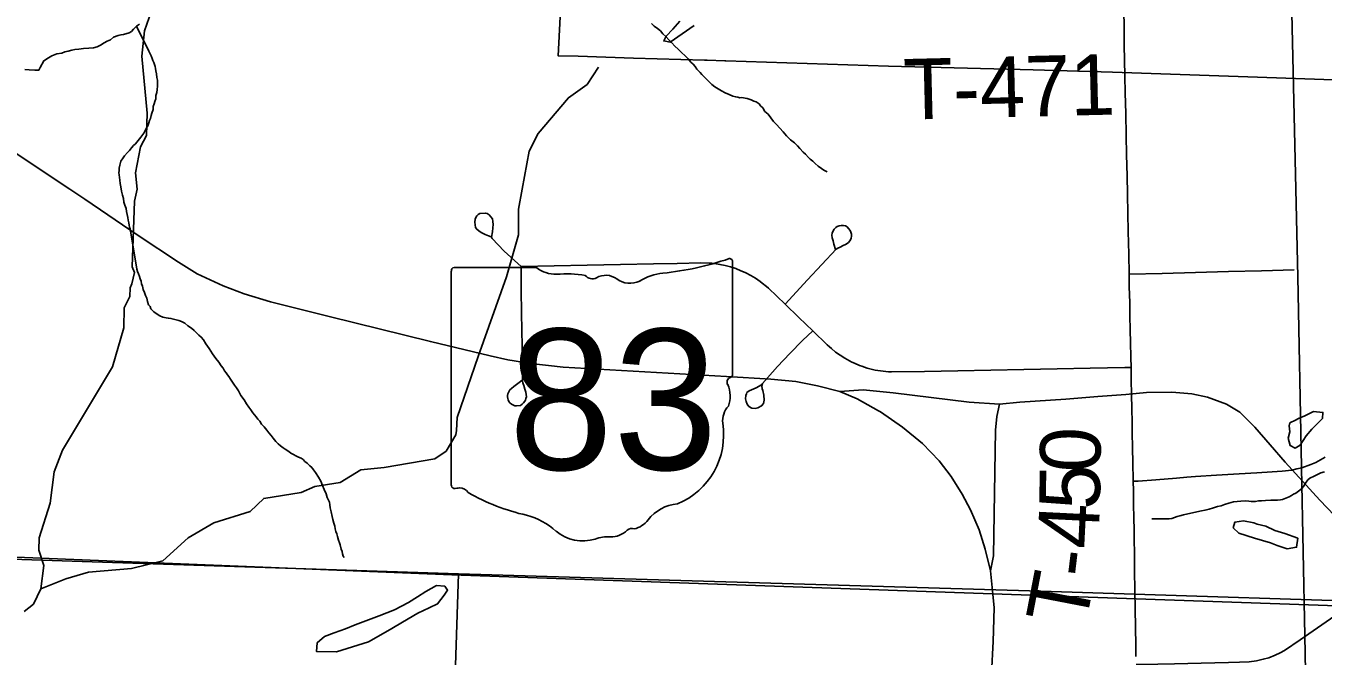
# Model space of a CAD drawing. Extents: x -6.1 to 38, y -7.7 to 22.
# Drawn here: x 5.88 to 7.096, y 14.862 to 15.452 of the extents above; entities that cross this region are included whole.
import ezdxf

# ---------------------------------------------------------------- set-up
doc = ezdxf.new("R2010")
doc.units = 0
for name, color, linetype in [('GM_X_Corporation', 7, 'Continuous'), ('GM_X_County_Road', 7, 'Continuous'), ('GM_X_Minor_Lake', 7, 'Continuous'), ('GM_X_Minor_River', 7, 'Continuous'), ('GM_X_State_Location', 7, 'Continuous'), ('GM_X_State_Route', 7, 'Continuous'), ('GM_X_State_Shield', 7, 'Continuous'), ('GM_X_Township_Road', 7, 'Continuous'), ('GM_X_Township_Road_Text', 7, 'Continuous')]:
    doc.layers.add(name, color=color, linetype=linetype)

msp = doc.modelspace()

# ---------------------------------------------------------------- linework, layer by layer
at = {"layer": 'GM_X_Corporation'}
for points in [[(8.9, 14.6872), (8.9, 19.5365), (8.7757, 19.5324), (8.7731, 19.5323), (6.9933, 19.4733), (6.9935, 19.4605), (7.0382, 16.8882), (7.0505, 16.1787), (7.0726, 15.2174), (7.076, 15.0392), (7.076, 15.0384), (7.079, 14.8809), (7.0835, 14.6468), (7.5549, 14.6573), (8.5875, 14.6803)], [(3.1922, 14.1), (8.2544, 14.1), (8.2619, 14.3519), (8.2776, 14.8781), (8.1023, 14.8838), (7.8892, 14.8906), (7.2798, 14.903), (6.7864, 14.9203), (6.2795, 14.938), (5.7475, 14.9596), (5.1898, 14.9733), (5.0967, 14.9756), (4.2806, 15), (4.2479, 15.0009), (3.2247, 15.0385), (3.2216, 14.894), (3.2082, 14.5318), (3.1936, 14.1431)], [(5.7156, 14.1), (6.2581, 14.1), (6.2858, 14.9389), (5.9422, 14.9503), (5.754, 14.9565)], [(6.2581, 14.1), (7.2536, 14.1), (7.2846, 14.9072), (7.2219, 14.9101), (6.8314, 14.9226), (6.4624, 14.9337), (6.2858, 14.9389)]]:
    msp.add_lwpolyline(points, close=True, dxfattribs=at)
for points in [[(4.9906, 14.5789), (5.7513, 14.6089), (5.7538, 14.609), (6.9239, 14.6423), (6.9241, 14.6423), (7.0835, 14.6468), (7.079, 14.8809), (7.076, 15.0384), (7.076, 15.0392), (7.0726, 15.2174), (7.0505, 16.1787), (7.0382, 16.8882)], [(7.2389, 15.3972), (7.0345, 15.4043), (6.8987, 15.409), (6.8243, 15.4111), (6.6888, 15.4147), (6.5363, 15.4197), (6.5352, 15.4196), (6.5188, 15.4202), (6.5163, 15.4202), (6.4498, 15.4223), (6.398, 15.424), (6.3791, 15.4244), (6.3938, 15.7118)], [(7.2798, 14.903), (6.7864, 14.9203), (6.2795, 14.938), (5.7475, 14.9596), (5.1898, 14.9733)]]:
    msp.add_lwpolyline(points, dxfattribs=at)
at = {"layer": 'GM_X_County_Road'}
for points in [[(6.6431, 15.1099), (6.6649, 15.1113), (6.6932, 15.1084), (6.7643, 15.0997), (6.7929, 15.0979), (6.812, 15.0997), (6.8549, 15.1025), (6.8849, 15.1051), (6.9112, 15.1069), (6.9305, 15.1089), (6.9544, 15.1093), (6.973, 15.1076), (6.9878, 15.1044), (7.0055, 15.0979), (7.0182, 15.0904), (7.0322, 15.0765), (7.0466, 15.0598), (7.0605, 15.0437), (7.093, 15.008), (7.1202, 14.9794)], [(7.0716, 15.0372), (7.0762, 15.0384), (7.0847, 15.0413), (7.0893, 15.0433), (7.0938, 15.0456), (7.0982, 15.0481)], [(6.9182, 15.0258), (6.9227, 15.0259), (6.9392, 15.027), (6.9588, 15.0286), (6.9683, 15.0295), (6.9765, 15.03), (6.9961, 15.0314), (7.0175, 15.0326), (7.034, 15.0335), (7.0485, 15.0345), (7.0578, 15.0351), (7.0668, 15.0362), (7.0716, 15.0372)], [(7.0748, 14.8771), (7.091, 14.8883), (7.1072, 14.8996)], [(6.9208, 14.8538), (6.9256, 14.854), (6.9567, 14.8546), (6.982, 14.8552), (7.0074, 14.8557), (7.0178, 14.856), (7.027, 14.8565), (7.0337, 14.8574), (7.0401, 14.8588), (7.0452, 14.8602), (7.0511, 14.8626), (7.0558, 14.8648), (7.0599, 14.8671), (7.0748, 14.8771)]]:
    msp.add_lwpolyline(points, dxfattribs=at)
at = {"layer": 'GM_X_Minor_Lake'}
for p, q in [((7.0702, 15.0829), (7.0649, 15.0803)), ((7.0425, 14.9836), (7.0344, 14.9854)), ((6.1887, 14.8912), (6.1797, 14.8873))]:
    msp.add_line(p, q, dxfattribs=at)
for points in [[(6.4931, 15.4569), (6.4867, 15.4494), (6.4803, 15.4429), (6.4781, 15.4383), (6.4841, 15.4372), (6.5067, 15.4528)], [(7.0649, 15.0803), (7.0642, 15.0776), (7.0649, 15.0719), (7.0635, 15.0659), (7.0654, 15.0591), (7.0699, 15.0568), (7.0748, 15.0595), (7.0804, 15.0682), (7.0857, 15.0746), (7.0955, 15.0845), (7.0959, 15.0902), (7.0872, 15.0909), (7.0789, 15.0871), (7.0732, 15.0845), (7.0702, 15.0829)], [(7.0344, 14.9854), (7.0312, 14.9866), (7.0214, 14.9885), (7.0134, 14.9873), (7.0119, 14.982), (7.0172, 14.9771), (7.032, 14.9722), (7.0467, 14.9681), (7.0531, 14.9654), (7.0626, 14.9624), (7.0713, 14.9639), (7.0724, 14.9723), (7.0603, 14.9768), (7.0508, 14.9794), (7.0425, 14.9836)], [(6.1797, 14.8873), (6.1691, 14.8835), (6.1601, 14.8801), (6.1533, 14.8744), (6.1526, 14.8661), (6.1714, 14.8657), (6.2012, 14.8753), (6.2129, 14.8817), (6.2231, 14.8878), (6.2333, 14.8935), (6.2476, 14.9019), (6.2582, 14.9072), (6.2661, 14.9107), (6.2721, 14.919), (6.2755, 14.9236), (6.2728, 14.9273), (6.2649, 14.9281), (6.2551, 14.9224), (6.2472, 14.9174), (6.2389, 14.9121), (6.2257, 14.9053), (6.2114, 14.8995), (6.1989, 14.895), (6.1887, 14.8912)]]:
    msp.add_lwpolyline(points, dxfattribs=at)
at = {"layer": 'GM_X_Minor_River'}
for points in [[(5.8784, 14.9037), (5.8874, 14.9106), (5.8942, 14.925), (5.8971, 14.9466), (5.8922, 14.961), (5.8925, 14.9728), (5.903, 15.005), (5.9067, 15.0346), (5.9146, 15.0547), (5.9612, 15.1328), (5.9721, 15.1696), (5.9724, 15.1882), (5.9777, 15.1988), (5.978, 15.2068), (5.9795, 15.2106), (5.9818, 15.2212), (5.9799, 15.2265), (5.982, 15.2883), (5.9846, 15.2993), (5.983, 15.3148), (5.9875, 15.3391), (5.9931, 15.3497), (5.9938, 15.3706), (5.9888, 15.424), (5.9914, 15.4479), (6.0199, 15.5294)], [(6.4665, 15.4547), (6.4692, 15.4521), (6.4723, 15.4499), (6.475, 15.4477), (6.4773, 15.445), (6.48, 15.4424), (6.4828, 15.4394), (6.4855, 15.4364), (6.4886, 15.4335), (6.4917, 15.4305), (6.4947, 15.4275), (6.4982, 15.4245), (6.5009, 15.4215), (6.5036, 15.4185), (6.5056, 15.4167), (6.5075, 15.4144), (6.5091, 15.4118), (6.5122, 15.4088), (6.5137, 15.4069), (6.5157, 15.4051), (6.523, 15.3976), (6.5261, 15.3954), (6.5292, 15.3935), (6.5322, 15.3917), (6.5357, 15.3898), (6.5395, 15.388), (6.5429, 15.3865), (6.5456, 15.3858), (6.5475, 15.3855), (6.5494, 15.3851), (6.5513, 15.3852), (6.5544, 15.3848), (6.5563, 15.3845), (6.5582, 15.3838), (6.5601, 15.383), (6.5624, 15.3819), (6.5647, 15.3812), (6.5674, 15.3794), (6.5689, 15.3775), (6.5709, 15.3756), (6.5728, 15.3722), (6.5759, 15.3696), (6.5783, 15.3663), (6.581, 15.3629), (6.5837, 15.3599), (6.5868, 15.3565), (6.5899, 15.3532), (6.593, 15.3494)], [(5.879, 15.4115), (5.8832, 15.4112), (5.8885, 15.4109), (5.8923, 15.411), (5.8934, 15.4133), (5.8971, 15.4198), (5.9012, 15.4225), (5.9046, 15.4245), (5.9091, 15.4261), (5.9137, 15.4269), (5.9167, 15.4281), (5.9197, 15.4286), (5.9231, 15.4298), (5.9261, 15.4302), (5.9299, 15.4307), (5.9341, 15.4311), (5.939, 15.4316), (5.9436, 15.432), (5.947, 15.4329), (5.95, 15.4344), (5.9534, 15.4364), (5.9564, 15.438), (5.9594, 15.4392), (5.9624, 15.4419), (5.9665, 15.4435), (5.9692, 15.4439), (5.9715, 15.4443), (5.9768, 15.4459), (5.979, 15.4471), (5.9809, 15.4494), (5.9839, 15.4522), (5.9865, 15.4541)], [(5.9839, 15.4522), (5.9953, 15.4288), (5.9965, 15.4261), (5.9977, 15.4243), (5.9985, 15.422), (5.9992, 15.4201), (6, 15.4182), (6.0008, 15.4163), (6.0012, 15.4144), (6.0017, 15.4125), (6.0021, 15.4103), (6.0025, 15.4076), (6.0029, 15.4042), (6.0034, 15.4016), (6.0034, 15.3989), (6.0035, 15.3959), (6.0032, 15.3928), (6.0028, 15.3901), (6.0021, 15.3871), (6.0018, 15.384), (6.0011, 15.3817), (6.0004, 15.3794), (5.9996, 15.3768), (5.9993, 15.3741), (5.9982, 15.3707), (5.9975, 15.3684), (5.9968, 15.3657), (5.9961, 15.3638), (5.9954, 15.3615), (5.9943, 15.3588), (5.9928, 15.3561), (5.9917, 15.3538), (5.9906, 15.3519), (5.988, 15.348), (5.9828, 15.3419), (5.9809, 15.3403), (5.9791, 15.338), (5.9772, 15.3357), (5.9753, 15.3337), (5.9727, 15.3307), (5.9713, 15.3287), (5.969, 15.3256), (5.9683, 15.3218), (5.9676, 15.3192), (5.9677, 15.3169), (5.9673, 15.3146), (5.9677, 15.3127), (5.9678, 15.3104), (5.9682, 15.3078), (5.9686, 15.3047), (5.9691, 15.3017), (5.9699, 15.2975), (5.9707, 15.2937), (5.9716, 15.2907), (5.972, 15.2873), (5.9728, 15.2843), (5.974, 15.2813), (5.9744, 15.2786), (5.9752, 15.2756), (5.9757, 15.2729), (5.9761, 15.2703), (5.9765, 15.268), (5.9769, 15.2657), (5.9774, 15.2638), (5.9778, 15.2623)], [(5.8942, 14.925), (5.9175, 14.9341), (5.9387, 14.9406), (5.9791, 14.9438), (6.0085, 14.951), (6.0322, 14.9727), (6.0564, 14.9868), (6.0903, 14.9974), (6.1031, 15.0096), (6.1382, 15.015), (6.151, 15.0207), (6.1748, 15.0245), (6.194, 15.0363), (6.2159, 15.0387), (6.2635, 15.0467), (6.274, 15.0539), (6.2831, 15.0691), (6.2838, 15.0733), (6.2845, 15.0854), (6.304, 15.1427), (6.3306, 15.2174), (6.3419, 15.2565), (6.3418, 15.2807), (6.3452, 15.2993), (6.3519, 15.335), (6.3605, 15.3517), (6.3887, 15.3851), (6.4064, 15.3976), (6.417, 15.4136)], [(6.593, 15.3494), (6.5968, 15.3457), (6.6007, 15.3427), (6.6034, 15.3401), (6.6057, 15.3375), (6.6088, 15.3341), (6.6108, 15.3322), (6.6139, 15.3292), (6.6154, 15.3274), (6.6177, 15.3255), (6.62, 15.3233), (6.6227, 15.321), (6.6258, 15.3188), (6.6281, 15.3173), (6.63, 15.3162), (6.6312, 15.3155)], [(5.9778, 15.2623), (5.9841, 15.2244), (5.9849, 15.2221), (5.9857, 15.2199), (5.9865, 15.2176), (5.9873, 15.2153), (5.9881, 15.2131), (5.9886, 15.2108), (5.9894, 15.2085), (5.9902, 15.2055), (5.9914, 15.2025), (5.9922, 15.1998), (5.9934, 15.1972), (5.9942, 15.1942), (5.995, 15.1911), (5.9965, 15.1893), (5.9973, 15.1874), (6, 15.1844), (6.0031, 15.1822), (6.0058, 15.1807), (6.0085, 15.1796), (6.0115, 15.1789), (6.0138, 15.1785), (6.0161, 15.1782), (6.0234, 15.1764), (6.026, 15.1753), (6.0291, 15.1739), (6.0318, 15.1713), (6.0353, 15.169), (6.038, 15.1668), (6.0403, 15.1646), (6.0422, 15.1627), (6.0445, 15.1608), (6.0465, 15.1582), (6.0488, 15.1545), (6.0519, 15.15), (6.0551, 15.1451), (6.0582, 15.1406), (6.0609, 15.1372), (6.0632, 15.1338), (6.0652, 15.1316), (6.0664, 15.1293), (6.0679, 15.1274), (6.0691, 15.1255), (6.0703, 15.1237), (6.0718, 15.1214), (6.0738, 15.1184), (6.0757, 15.1158), (6.0777, 15.1131), (6.0796, 15.1105), (6.0816, 15.106), (6.0847, 15.1019), (6.087, 15.0981), (6.089, 15.0951), (6.0909, 15.0925), (6.0929, 15.0898), (6.0944, 15.088), (6.096, 15.0861), (6.0976, 15.0838), (6.0995, 15.082), (6.1011, 15.0793), (6.1034, 15.0767), (6.1061, 15.0737), (6.108, 15.0711), (6.11, 15.0685), (6.1119, 15.0659), (6.1143, 15.0629), (6.1166, 15.0606), (6.1189, 15.0588), (6.1212, 15.0569), (6.1231, 15.0558), (6.1266, 15.0536), (6.1285, 15.0521), (6.1358, 15.0484), (6.1381, 15.0473), (6.14, 15.0462), (6.1416, 15.0443), (6.1439, 15.0425), (6.1462, 15.0402), (6.1481, 15.0387), (6.1497, 15.0365), (6.1516, 15.0339), (6.1544, 15.0294), (6.1567, 15.0256), (6.1583, 15.0218), (6.1599, 15.018), (6.1615, 15.0139), (6.1627, 15.0105), (6.1639, 15.0079), (6.1647, 15.006), (6.1651, 15.0037), (6.1655, 15.0007), (6.1663, 14.9969), (6.1672, 14.9927), (6.168, 14.9897), (6.1688, 14.9863), (6.1696, 14.9836), (6.17, 14.981), (6.1708, 14.9787), (6.1716, 14.9764), (6.1721, 14.9738)], [(7.0976, 15.0345), (7.0939, 15.0337), (7.0878, 15.0305), (7.0837, 15.0286), (7.0818, 15.027), (7.0796, 15.0239), (7.0778, 15.0209), (7.0763, 15.0189), (7.0744, 15.0174), (7.0707, 15.0146), (7.0684, 15.0135), (7.0665, 15.0123), (7.0643, 15.0111), (7.0612, 15.0099), (7.0582, 15.0087), (7.0563, 15.0083), (7.0533, 15.0079), (7.0472, 15.0078), (7.0423, 15.0077), (7.0385, 15.0072), (7.0355, 15.0072), (7.0328, 15.0067), (7.0309, 15.0067), (7.0286, 15.0067), (7.0264, 15.007), (7.0233, 15.0073), (7.0191, 15.0069), (7.0123, 15.0064), (7.0078, 15.0051), (7.0036, 15.0039), (7.0006, 15.0027), (6.9972, 15.0019), (6.9934, 15.0007), (6.9893, 14.9995), (6.9855, 14.9987), (6.9821, 14.9978), (6.9692, 14.995), (6.9654, 14.9941), (6.962, 14.9933), (6.9594, 14.9925), (6.9568, 14.9917), (6.9545, 14.9909), (6.9518, 14.9905), (6.948, 14.9904)], [(6.948, 14.9904), (6.9439, 14.9903), (6.9393, 14.9906), (6.9363, 14.9906), (6.9355, 14.9905)], [(6.1721, 14.9738), (6.1733, 14.9704), (6.1741, 14.9681), (6.1749, 14.9662), (6.1757, 14.9621), (6.1765, 14.9598), (6.1769, 14.9575), (6.1777, 14.9556), (6.1785, 14.9541)]]:
    msp.add_lwpolyline(points, dxfattribs=at)
at = {"layer": 'GM_X_State_Route'}
for points in [[(5.9354, 15.2899), (5.9212, 15.2995), (5.8548, 15.3433), (5.8001, 15.376), (5.7555, 15.4027), (5.7093, 15.4288), (5.6112, 15.4862), (5.5476, 15.5232), (5.506, 15.5468)], [(6.9206, 14.8615), (6.9205, 14.8718), (6.9202, 14.8888), (6.92, 14.9061), (6.9197, 14.923), (6.9194, 14.9422), (6.9192, 14.9569), (6.919, 14.972), (6.9189, 14.9799), (6.9187, 14.9915), (6.9185, 15.0038), (6.9183, 15.0167), (6.9182, 15.0258), (6.9178, 15.0439), (6.9176, 15.056), (6.9173, 15.0722), (6.9171, 15.0798), (6.9168, 15.0947), (6.9166, 15.1058), (6.9163, 15.1219), (6.9161, 15.1323), (6.9159, 15.1419), (6.9156, 15.1556), (6.9154, 15.1672), (6.9151, 15.1811), (6.9149, 15.1929), (6.9145, 15.2083), (6.9143, 15.2196), (6.9139, 15.2386), (6.9135, 15.2598), (6.9131, 15.2767), (6.9127, 15.2948), (6.9124, 15.312), (6.9119, 15.3317), (6.9116, 15.3496), (6.9111, 15.3703), (6.9107, 15.3896), (6.9104, 15.4052), (6.9101, 15.4206), (6.9098, 15.4339), (6.9096, 15.4518), (6.9094, 15.4658)], [(6.7843, 14.9416), (6.7794, 14.9619), (6.7739, 14.9801), (6.7657, 14.999), (6.7579, 15.0135), (6.7474, 15.03), (6.7363, 15.0449), (6.7206, 15.061), (6.702, 15.0764), (6.6812, 15.0907), (6.6795, 15.0918), (6.6595, 15.1028), (6.6431, 15.1099), (6.6221, 15.115), (6.602, 15.119), (6.5784, 15.1214), (6.537, 15.1238), (6.3837, 15.1326), (6.3534, 15.1361), (6.3319, 15.1396), (6.3155, 15.1431), (6.2593, 15.1566), (6.1643, 15.1801), (6.1095, 15.1939), (6.0848, 15.2014), (6.0651, 15.2088), (6.0408, 15.2202), (6.0232, 15.2309), (5.9855, 15.2561), (5.9354, 15.2899)], [(6.7735, 14.1), (6.7697, 14.1467), (6.7665, 14.2105), (6.7655, 14.2615), (6.7653, 14.3182), (6.7672, 14.3868), (6.7687, 14.4254), (6.7735, 14.5657), (6.7777, 14.6895), (6.7814, 14.7645), (6.7836, 14.8155), (6.7868, 14.8754), (6.7877, 14.9069), (6.7866, 14.9197), (6.7843, 14.9416)]]:
    msp.add_lwpolyline(points, dxfattribs=at)
at = {"layer": 'GM_X_State_Shield'}
for p, q in [((6.3587, 15.226), (6.2815, 15.226)), ((6.5426, 15.1263), (6.5426, 15.231)), ((6.2789, 15.2225), (6.2789, 15.0224)), ((6.5426, 15.1263), (6.5426, 15.1263))]:
    msp.add_line(p, q, dxfattribs=at)
for centre, radius, start, end in [((6.282, 15.223), 0.00305, 98.1301, 188.1301), ((6.3771, 15.2492), 0.0296, 231.6195, 271.1119), ((6.4487, 15.4988), 0.2796, 275.8445, 288.9065), ((6.5397, 15.2314), 0.00294, 351.8621, 97.738), ((6.387, 15.1136), 0.1064, 80.4867, 94.9883), ((6.4111, 15.224), 0.00855, 219.7921, 297.1024), ((6.4237, 15.2009), 0.0178, 54.4667, 119.1411), ((6.4466, 15.2326), 0.0214, 233.8562, 294.8282), ((6.4843, 15.1649), 0.0563, 97.3462, 120.7689), ((6.5395, 15.1259), 0.00314, 289.6038, 7.7341), ((6.5419, 15.1186), 0.00454, 107.944, 210.337), ((6.513, 15.1053), 0.0273, 340.033, 23.6496), ((6.5531, 15.0825), 0.0198, 136.8065, 186.9296), ((6.4643, 15.0691), 0.0699, 292.3089, 8.9858), ((6.282, 15.022), 0.00308, 171.9584, 258.3066), ((6.2824, 15.0425), 0.0235, 267.339, 280.6039), ((6.2873, 15.0109), 0.00848, 29.7484, 93.2717), ((6.3943, 15.1907), 0.2019, 240.4129, 257.1985), ((6.4938, 14.9662), 0.0383, 94.4031, 142.5768), ((6.3341, 14.9325), 0.0632, 47.1842, 75.836), ((6.4479, 14.9755), 0.00601, 65.7517, 132.6484), ((6.4453, 15.003), 0.0226, 282.8732, 323.2771), ((6.4025, 15.0099), 0.0401, 230.7004, 286.2918), ((6.4256, 14.9407), 0.0329, 85.6951, 111.2099), ((6.4285, 14.9949), 0.0214, 268.777, 315.5493)]:
    msp.add_arc(centre, radius, start, end, dxfattribs=at)
at = {"layer": 'GM_X_Township_Road'}
for points in [[(6.3443, 15.2269), (6.3285, 15.2413), (6.3172, 15.2531), (6.3167, 15.2544), (6.3174, 15.2595), (6.3178, 15.2631), (6.3181, 15.2663), (6.3178, 15.2692), (6.3174, 15.2715), (6.3161, 15.2735), (6.3145, 15.2753), (6.3127, 15.2765), (6.3107, 15.277), (6.3058, 15.2766), (6.3041, 15.2756), (6.3028, 15.2745), (6.3019, 15.273), (6.3012, 15.2712), (6.3009, 15.2685), (6.3015, 15.2635), (6.3028, 15.2618), (6.3048, 15.2603), (6.3068, 15.2589), (6.3106, 15.257), (6.3137, 15.2558), (6.3162, 15.2546)], [(6.5918, 15.1916), (6.6129, 15.2144), (6.6263, 15.2287), (6.6396, 15.2431), (6.6414, 15.2442), (6.6434, 15.2452), (6.6463, 15.2467), (6.6483, 15.2476), (6.6499, 15.2484), (6.6513, 15.2495), (6.6525, 15.2509), (6.6532, 15.252), (6.6537, 15.2534), (6.6541, 15.2553), (6.654, 15.2572), (6.6535, 15.2592), (6.6528, 15.2607), (6.6514, 15.2626), (6.65, 15.264), (6.6483, 15.2649), (6.6465, 15.2654), (6.6445, 15.2655), (6.6425, 15.2651), (6.6407, 15.2644), (6.6393, 15.2635), (6.6379, 15.262), (6.6365, 15.2597), (6.6359, 15.2581), (6.6357, 15.2562), (6.636, 15.2537), (6.6368, 15.2509), (6.6375, 15.2479), (6.639, 15.243)], [(6.3455, 15.1205), (6.3426, 15.1183), (6.34, 15.1163), (6.3374, 15.1144), (6.3352, 15.1127), (6.3338, 15.1112), (6.3327, 15.1094), (6.332, 15.1077), (6.3317, 15.1061), (6.3316, 15.1048), (6.3318, 15.1033), (6.3322, 15.1019), (6.3329, 15.1005), (6.3339, 15.0992), (6.3355, 15.098), (6.3367, 15.0973), (6.3386, 15.0965), (6.3401, 15.0963), (6.3437, 15.0968), (6.3452, 15.0978), (6.3466, 15.0992), (6.3477, 15.1006), (6.3484, 15.1018), (6.3489, 15.1032), (6.3493, 15.1048), (6.3487, 15.1092), (6.3478, 15.1119), (6.3468, 15.1153), (6.3463, 15.1169), (6.346, 15.118), (6.3458, 15.1195), (6.3457, 15.1209), (6.3453, 15.152), (6.3448, 15.1831), (6.3445, 15.205), (6.3443, 15.2269)], [(6.3443, 15.2269), (6.3753, 15.2276), (6.4064, 15.2282), (6.4374, 15.2288), (6.4685, 15.2294), (6.4907, 15.2298), (6.5129, 15.2303), (6.5206, 15.2301), (6.5232, 15.2299), (6.5257, 15.2296), (6.5308, 15.2289), (6.5358, 15.2278), (6.5408, 15.2265), (6.5457, 15.2249), (6.5504, 15.223), (6.5528, 15.222), (6.5551, 15.2209), (6.5596, 15.2185), (6.5619, 15.2172), (6.564, 15.2159), (6.5683, 15.213), (6.5703, 15.2114), (6.5743, 15.2082), (6.5763, 15.2065), (6.5918, 15.1916), (6.6048, 15.1792), (6.6177, 15.1667), (6.6314, 15.1535), (6.6333, 15.1518), (6.6352, 15.1501), (6.6392, 15.1468), (6.6434, 15.1438), (6.6477, 15.1411), (6.6499, 15.1398), (6.6544, 15.1374), (6.6568, 15.1363), (6.6615, 15.1343), (6.6639, 15.1334), (6.6688, 15.1318), (6.6737, 15.1305), (6.6762, 15.1299), (6.6813, 15.129), (6.6838, 15.1287), (6.6864, 15.1284), (6.6889, 15.1282), (6.6915, 15.1281), (6.7226, 15.1286), (6.7536, 15.1292), (6.7847, 15.1298), (6.8157, 15.1304), (6.8468, 15.131), (6.8779, 15.1316), (6.8941, 15.1319), (6.9104, 15.1322), (6.9161, 15.1323)], [(6.9143, 15.2196), (6.9454, 15.2204), (6.9764, 15.2212), (7.0075, 15.2221), (7.0383, 15.2229), (7.0691, 15.2237)], [(6.5698, 15.116), (6.5647, 15.1132), (6.5582, 15.1105), (6.556, 15.1088), (6.5555, 15.1077), (6.555, 15.1061), (6.5548, 15.1028), (6.5552, 15.1003), (6.5563, 15.0978), (6.5579, 15.0958), (6.5607, 15.0942), (6.5638, 15.0939), (6.5664, 15.0945), (6.5698, 15.0963), (6.5717, 15.0985), (6.5723, 15.1018), (6.572, 15.1064), (6.5708, 15.1106), (6.5703, 15.1123), (6.5701, 15.115), (6.5707, 15.1173), (6.5846, 15.1333), (6.5963, 15.1454), (6.608, 15.1575), (6.6177, 15.1667)], [(6.7929, 15.0979), (6.7902, 15.0864), (6.789, 15.0735), (6.7872, 14.9557), (6.7843, 14.9416)]]:
    msp.add_lwpolyline(points, dxfattribs=at)

# ---------------------------------------------------------------- texts
at = {"layer": 'GM_X_State_Location'}
for s in ['s', 'r']:
    msp.add_text(s, height=0.000189, dxfattribs=at).set_placement((6.4078, 15.1092))
msp.add_text('83', height=0.000189, rotation=0, dxfattribs=at).set_placement((6.3601, 15.0954))
at = {"layer": 'GM_X_State_Shield'}
msp.add_text('83', height=0.13184, dxfattribs=at).set_placement((6.3326, 15.0365))
at = {"layer": 'GM_X_Township_Road_Text'}
for s, height, rotation, p in [('T-471', 0.05682, 1.4044, (6.7034, 15.3645)), ('0', 0.0568, 89.1862, (6.8873, 15.0338)), ('5', 0.0568, 89.1862, (6.8868, 14.9988)), ('4', 0.0568, 87.1676, (6.885, 14.9616)), ('-', 0.0568, 83.1302, (6.8819, 14.9341)), ('T', 0.0568, 79.0929, (6.8732, 14.8881))]:
    msp.add_text(s, height=height, rotation=rotation, dxfattribs=at).set_placement(p)

doc.saveas('drawing.dxf')
